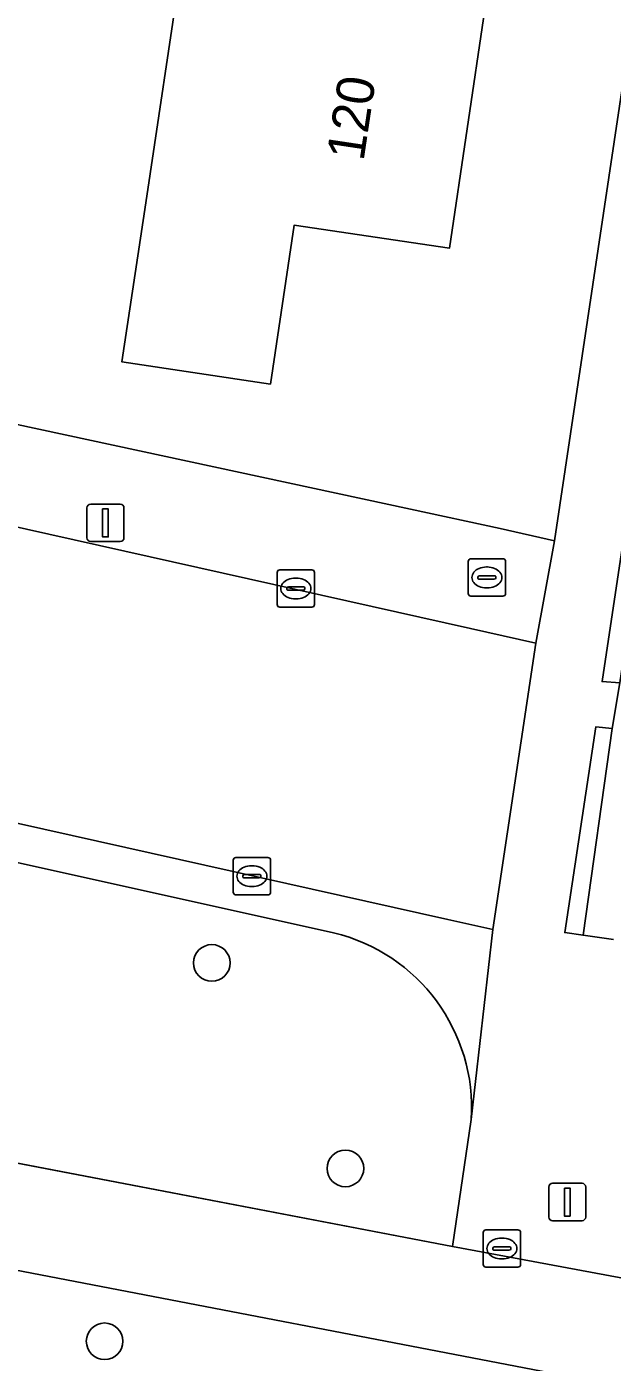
# Model space of a CAD drawing. Extents: x 163008 to 163854, y 382777 to 383982.
# Drawn here: x 163310.89 to 163326.55, y 383016.98 to 383052.68 of the extents above; entities that cross this region are included whole.
import ezdxf

# ---------------------------------------------------------------- set-up
doc = ezdxf.new("R2010")
doc.units = 0
for name, color, linetype in [('IMGEO_Berm_groen', 7, 'Continuous'), ('IMGEO_Boom', 7, 'Continuous'), ('IMGEO_Brandkraan', 7, 'Continuous'), ('IMGEO_Erf', 7, 'Continuous'), ('IMGEO_Fietspad_gesloten', 7, 'Continuous'), ('IMGEO_Groenvoorziening', 7, 'Continuous'), ('IMGEO_Haag', 7, 'Continuous'), ('IMGEO_Kolk', 7, 'Continuous'), ('IMGEO_Lichtmast', 7, 'Continuous'), ('IMGEO_Pand', 7, 'Continuous'), ('IMGEO_Pand_nummerreeks', 7, 'Continuous'), ('IMGEO_Parkeervlak_open', 7, 'Continuous'), ('IMGEO_Rijbaan_lokaal_open', 7, 'Continuous'), ('IMGEO_Voetpad_open', 7, 'Continuous')]:
    doc.layers.add(name, color=color, linetype=linetype)

msp = doc.modelspace()

# ---------------------------------------------------------------- linework, layer by layer
at = {"layer": 'IMGEO_Berm_groen'}
for points in [[(163319.097, 383028.46), (163273.832, 383038.518)], [(163262.335, 383033.783), (163261.942, 383031.619), (163322.281, 383020.078), (163322.78, 383023.472)], [(163296.112, 383015.753), (163321.486, 383011.938), (163321.737, 383013.637), (163324.754, 383013.159), (163326.185, 383013.96), (163326.306, 383014.799), (163326.513, 383016.383), (163259.018, 383029.356)]]:
    msp.add_lwpolyline(points, dxfattribs=at)
msp.add_arc((163317.97, 383023.774), 4.82, 356.4067, 76.4755, dxfattribs=at)
at = {"layer": 'IMGEO_Boom'}
for centre in [(163315.843, 383027.655), (163319.415, 383022.161), (163312.976, 383017.541)]:
    msp.add_circle(centre, 0.489, dxfattribs=at)
at = {"layer": 'IMGEO_Brandkraan'}
for p, q in [((163322.696, 383037.532), (163322.696, 383038.384)), ((163322.771, 383038.458), (163323.623, 383038.458)), ((163323.697, 383038.384), (163323.697, 383037.532)), ((163322.955, 383037.952), (163322.955, 383037.964)), ((163323.393, 383037.915), (163322.995, 383037.915)), ((163322.998, 383038.001), (163323.396, 383038.001)), ((163323.184, 383038.238), (163323.209, 383038.238)), ((163323.439, 383037.964), (163323.439, 383037.952)), ((163323.207, 383037.678), (163323.182, 383037.678)), ((163323.623, 383037.458), (163322.771, 383037.458))]:
    msp.add_line(p, q, dxfattribs=at)
for points in [[(163322.696, 383037.532), (163322.696, 383038.384)], [(163322.771, 383038.458), (163323.623, 383038.458)], [(163323.697, 383038.384), (163323.697, 383037.532)], [(163323.623, 383037.458), (163322.771, 383037.458)]]:
    msp.add_lwpolyline(points, dxfattribs=at)
for centre, radius, start, end in [((163322.773, 383038.382), 0.0765, 91.552, 178.448), ((163322.773, 383038.382), 0.0765, 91.552, 178.448), ((163323.621, 383038.382), 0.0765, 1.552, 88.448), ((163323.621, 383038.382), 0.0765, 1.552, 88.448), ((163322.995, 383037.961), 0.0403, 85.8775, 175.7526), ((163322.992, 383037.951), 0.0366, 178.938, 274.7102), ((163323.396, 383037.958), 0.043, 264.8664, 352.4533), ((163323.4, 383037.963), 0.0386, 1.7309, 96.639), ((163322.773, 383037.534), 0.0765, 181.552, 268.448), ((163322.773, 383037.534), 0.0765, 181.552, 268.448), ((163323.621, 383037.534), 0.0765, 271.552, 358.448), ((163323.621, 383037.534), 0.0765, 271.552, 358.448)]:
    msp.add_arc(centre, radius, start, end, dxfattribs=at)
for centre, major_axis, ratio, start_param, end_param in [((163323.183, 383037.958), (-0.387, 0.002), 0.722429, 4.712389, 7.853982), ((163323.208, 383037.958), (-0.39, 0.002), 0.717154, 1.570796, 4.712389)]:
    msp.add_ellipse(centre, major_axis=major_axis, ratio=ratio, start_param=start_param, end_param=end_param, dxfattribs=at)
at = {"layer": 'IMGEO_Erf'}
msp.add_lwpolyline([(163298.708, 383044.615), (163321.156, 383039.783), (163323.551, 383039.267), (163325.006, 383038.94), (163341.637, 383150.129)], dxfattribs=at)
msp.add_lwpolyline([(163314.007, 383066.339), (163316.634, 383065.946), (163316.665, 383065.941), (163317.115, 383068.939), (163317.187, 383069.42), (163317.528, 383071.691), (163320.706, 383071.186), (163325.421, 383070.516), (163325.723, 383070.471), (163324.866, 383064.714), (163324.002, 383058.903), (163323.145, 383053.143), (163322.194, 383046.756), (163318.048, 383047.378), (163317.411, 383043.126), (163313.44, 383043.721), (163314.077, 383047.973), (163315.033, 383054.356), (163314.889, 383054.378), (163312.265, 383054.771), (163313.132, 383060.529)], close=True, dxfattribs=at)
at = {"layer": 'IMGEO_Fietspad_gesloten'}
for points in [[(163617.09, 382973.246), (163586.506, 382977.714), (163544.618, 382984.04), (163541.477, 382984.514), (163486.6, 382992.801), (163428.914, 383001.629), (163426.083, 383002.018), (163341.665, 383014.986), (163340.004, 383015.426), (163335.408, 383017.05), (163332.11, 383018.101), (163328.736, 383018.876), (163327.116, 383019.173), (163322.281, 383020.078), (163261.942, 383031.619), (163259.432, 383032.112), (163254.513, 383033.076), (163252.6, 383033.489), (163238.283, 383036.725), (163237.872, 383034.497), (163244.23, 383033.069)], [(163242.69, 383030.464), (163245.735, 383028.612), (163245.633, 383029.321), (163245.893, 383029.972), (163246.486, 383030.601), (163247.057, 383030.984), (163247.859, 383031.273), (163248.857, 383031.23), (163251.557, 383030.68), (163254, 383030.182), (163259.018, 383029.356), (163326.513, 383016.383), (163327.352, 383016.222), (163332.089, 383015.205), (163339.774, 383012.591), (163410.874, 383001.497), (163411.369, 383000.271), (163411.354, 382999.501)]]:
    msp.add_lwpolyline(points, dxfattribs=at)
at = {"layer": 'IMGEO_Groenvoorziening'}
for points in [[(163327.224, 383038.324), (163328.383, 383046.072), (163327.936, 383046.12), (163326.772, 383038.449), (163326.276, 383035.176), (163326.748, 383035.137)], [(163326.547, 383033.922), (163326.113, 383033.968), (163325.277, 383028.466), (163325.769, 383028.396)]]:
    msp.add_lwpolyline(points, close=True, dxfattribs=at)
at = {"layer": 'IMGEO_Haag'}
for points in [[(163327.224, 383038.324), (163328.383, 383046.072), (163327.936, 383046.12), (163326.772, 383038.449), (163326.276, 383035.176), (163326.748, 383035.137)], [(163326.547, 383033.922), (163326.113, 383033.968), (163325.277, 383028.466), (163325.769, 383028.396)]]:
    msp.add_lwpolyline(points, close=True, dxfattribs=at)
at = {"layer": 'IMGEO_Kolk'}
for p, q in [((163317.588, 383037.237), (163317.588, 383038.089)), ((163317.663, 383038.163), (163318.515, 383038.163)), ((163318.076, 383037.943), (163318.101, 383037.943)), ((163318.589, 383038.089), (163318.589, 383037.237)), ((163317.847, 383037.657), (163317.847, 383037.669)), ((163318.285, 383037.62), (163317.887, 383037.62)), ((163317.89, 383037.706), (163318.288, 383037.706)), ((163318.331, 383037.669), (163318.331, 383037.657)), ((163318.099, 383037.383), (163318.074, 383037.383)), ((163318.515, 383037.163), (163317.663, 383037.163)), ((163316.414, 383029.547), (163316.414, 383030.399)), ((163316.489, 383030.473), (163317.341, 383030.473)), ((163317.415, 383030.399), (163317.415, 383029.547)), ((163316.902, 383030.253), (163316.927, 383030.253)), ((163316.673, 383029.967), (163316.673, 383029.979)), ((163317.111, 383029.93), (163316.713, 383029.93)), ((163316.716, 383030.016), (163317.114, 383030.016)), ((163316.925, 383029.693), (163316.9, 383029.693)), ((163317.157, 383029.979), (163317.157, 383029.967)), ((163317.341, 383029.473), (163316.489, 383029.473)), ((163323.098, 383019.595), (163323.098, 383020.447)), ((163323.173, 383020.521), (163324.025, 383020.521)), ((163324.099, 383020.447), (163324.099, 383019.595)), ((163323.4, 383020.064), (163323.798, 383020.064)), ((163323.586, 383020.301), (163323.611, 383020.301)), ((163323.357, 383020.015), (163323.357, 383020.027)), ((163323.795, 383019.978), (163323.397, 383019.978)), ((163323.609, 383019.741), (163323.584, 383019.741)), ((163323.841, 383020.027), (163323.841, 383020.015)), ((163324.025, 383019.521), (163323.173, 383019.521))]:
    msp.add_line(p, q, dxfattribs=at)
for points in [[(163317.588, 383037.237), (163317.588, 383038.089)], [(163317.663, 383038.163), (163318.515, 383038.163)], [(163318.589, 383038.089), (163318.589, 383037.237)], [(163318.515, 383037.163), (163317.663, 383037.163)], [(163316.414, 383029.547), (163316.414, 383030.399)], [(163316.489, 383030.473), (163317.341, 383030.473)], [(163317.415, 383030.399), (163317.415, 383029.547)], [(163317.341, 383029.473), (163316.489, 383029.473)], [(163323.098, 383019.595), (163323.098, 383020.447)], [(163323.173, 383020.521), (163324.025, 383020.521)], [(163324.099, 383020.447), (163324.099, 383019.595)], [(163324.025, 383019.521), (163323.173, 383019.521)]]:
    msp.add_lwpolyline(points, dxfattribs=at)
for centre, radius, start, end in [((163317.665, 383038.087), 0.0765, 91.552, 178.448), ((163317.665, 383038.087), 0.0765, 91.552, 178.448), ((163318.513, 383038.087), 0.0765, 1.552, 88.448), ((163318.513, 383038.087), 0.0765, 1.552, 88.448), ((163317.887, 383037.666), 0.0403, 85.8775, 175.7526), ((163317.884, 383037.656), 0.0366, 178.938, 274.7102), ((163318.288, 383037.663), 0.043, 264.8664, 352.4533), ((163318.292, 383037.668), 0.0386, 1.7309, 96.639), ((163317.665, 383037.239), 0.0765, 181.552, 268.448), ((163317.665, 383037.239), 0.0765, 181.552, 268.448), ((163318.513, 383037.239), 0.0765, 271.552, 358.448), ((163318.513, 383037.239), 0.0765, 271.552, 358.448), ((163316.491, 383030.397), 0.0765, 91.552, 178.448), ((163316.491, 383030.397), 0.0765, 91.552, 178.448), ((163317.339, 383030.397), 0.0765, 1.552, 88.448), ((163317.339, 383030.397), 0.0765, 1.552, 88.448), ((163316.713, 383029.976), 0.0403, 85.8775, 175.7526), ((163316.71, 383029.966), 0.0366, 178.938, 274.7102), ((163317.114, 383029.973), 0.043, 264.8664, 352.4533), ((163317.118, 383029.978), 0.0386, 1.7309, 96.639), ((163316.491, 383029.549), 0.0765, 181.552, 268.448), ((163316.491, 383029.549), 0.0765, 181.552, 268.448), ((163317.339, 383029.549), 0.0765, 271.552, 358.448), ((163317.339, 383029.549), 0.0765, 271.552, 358.448), ((163323.175, 383020.445), 0.0765, 91.552, 178.448), ((163323.175, 383020.445), 0.0765, 91.552, 178.448), ((163324.023, 383020.445), 0.0765, 1.552, 88.448), ((163324.023, 383020.445), 0.0765, 1.552, 88.448), ((163323.397, 383020.024), 0.0403, 85.8775, 175.7526), ((163323.802, 383020.026), 0.0386, 1.7309, 96.639), ((163323.394, 383020.014), 0.0366, 178.938, 274.7102), ((163323.798, 383020.021), 0.043, 264.8664, 352.4533), ((163323.175, 383019.597), 0.0765, 181.552, 268.448), ((163323.175, 383019.597), 0.0765, 181.552, 268.448), ((163324.023, 383019.597), 0.0765, 271.552, 358.448), ((163324.023, 383019.597), 0.0765, 271.552, 358.448)]:
    msp.add_arc(centre, radius, start, end, dxfattribs=at)
for centre, major_axis, ratio, start_param, end_param in [((163318.075, 383037.663), (-0.387, 0.002), 0.722429, 4.712389, 7.853982), ((163318.1, 383037.663), (-0.39, 0.002), 0.717154, 1.570796, 4.712389), ((163316.901, 383029.973), (-0.387, 0.002), 0.722429, 4.712389, 7.853982), ((163316.926, 383029.973), (-0.39, 0.002), 0.717154, 1.570796, 4.712389), ((163323.585, 383020.021), (-0.387, 0.002), 0.722429, 4.712389, 7.853982), ((163323.61, 383020.021), (-0.39, 0.002), 0.717154, 1.570796, 4.712389)]:
    msp.add_ellipse(centre, major_axis=major_axis, ratio=ratio, start_param=start_param, end_param=end_param, dxfattribs=at)
at = {"layer": 'IMGEO_Lichtmast'}
for p, q in [((163312.504, 383039.017), (163312.504, 383039.817)), ((163312.504, 383039.817), (163312.504, 383039.017)), ((163312.604, 383039.917), (163313.394, 383039.917)), ((163313.394, 383039.917), (163312.604, 383039.917)), ((163313.494, 383039.817), (163313.494, 383039.017)), ((163313.494, 383039.017), (163313.494, 383039.817)), ((163313.394, 383038.917), (163312.604, 383038.917)), ((163312.604, 383038.917), (163313.394, 383038.917)), ((163324.85, 383020.863), (163324.85, 383021.663)), ((163324.85, 383021.663), (163324.85, 383020.863)), ((163324.95, 383021.763), (163325.74, 383021.763)), ((163325.74, 383021.763), (163324.95, 383021.763)), ((163325.84, 383021.663), (163325.84, 383020.863)), ((163325.84, 383020.863), (163325.84, 383021.663)), ((163325.74, 383020.763), (163324.95, 383020.763)), ((163324.95, 383020.763), (163325.74, 383020.763))]:
    msp.add_line(p, q, dxfattribs=at)
for points in [[(163312.924, 383039.792), (163313.074, 383039.792), (163313.074, 383039.042), (163312.924, 383039.042), (163312.924, 383039.792)], [(163325.27, 383021.638), (163325.42, 383021.638), (163325.42, 383020.888), (163325.27, 383020.888), (163325.27, 383021.638)]]:
    msp.add_lwpolyline(points, dxfattribs=at)
for centre, start, end in [((163312.604, 383039.817), 90, 180), ((163312.604, 383039.817), 90, 180), ((163313.394, 383039.817), 0, 90), ((163313.394, 383039.817), 360, 90), ((163312.604, 383039.017), 180, 270), ((163312.604, 383039.017), 180, 270), ((163313.394, 383039.017), 270, 0), ((163313.394, 383039.017), 270, 0), ((163324.95, 383021.663), 90, 180), ((163324.95, 383021.663), 90, 180), ((163325.74, 383021.663), 0, 90), ((163325.74, 383021.663), 360, 90), ((163324.95, 383020.863), 180, 270), ((163324.95, 383020.863), 180, 270), ((163325.74, 383020.863), 270, 0), ((163325.74, 383020.863), 270, 0)]:
    msp.add_arc(centre, 0.1, start, end, dxfattribs=at)
at = {"layer": 'IMGEO_Pand'}
msp.add_lwpolyline([(163323.145, 383053.143), (163315.033, 383054.356), (163314.077, 383047.973), (163313.44, 383043.721), (163317.411, 383043.126), (163318.048, 383047.378), (163322.194, 383046.756)], close=True, dxfattribs=at)
at = {"layer": 'IMGEO_Parkeervlak_open'}
for points in [[(163359.594, 383237.191), (163353.206, 383238.156), (163353.059, 383236.624), (163354.474, 383236.052), (163353.959, 383232.549), (163352.699, 383224.192), (163350.745, 383211.225), (163350.535, 383209.802), (163350.513, 383209.655), (163344.964, 383172.44), (163344.666, 383170.44), (163341.637, 383150.129), (163325.006, 383038.94), (163324.506, 383036.205), (163323.355, 383028.546), (163322.78, 383023.472), (163322.281, 383020.078), (163327.116, 383019.173), (163327.994, 383024.746), (163328.1, 383025.321)], [(163326.58, 383028.282), (163325.769, 383028.396), (163325.277, 383028.466), (163326.113, 383033.968), (163326.547, 383033.922), (163326.748, 383035.137), (163326.276, 383035.176), (163326.772, 383038.449), (163327.936, 383046.12), (163328.383, 383046.072), (163328.542, 383047.262), (163328.1, 383047.329), (163329.494, 383056.493), (163329.921, 383056.476), (163330.083, 383057.678), (163329.648, 383057.712), (163331.207, 383068.03), (163332.46, 383077.022)]]:
    msp.add_lwpolyline(points, dxfattribs=at)
at = {"layer": 'IMGEO_Rijbaan_lokaal_open'}
msp.add_lwpolyline([(163265.272, 383041.474), (163270.388, 383040.35), (163274.034, 383039.573), (163322.155, 383028.814), (163323.355, 383028.546), (163324.506, 383036.205), (163322.757, 383036.596), (163302.916, 383041.035), (163299.087, 383041.891), (163278.825, 383046.423)], dxfattribs=at)
at = {"layer": 'IMGEO_Voetpad_open'}
for points in [[(163332.404, 383067.848), (163331.638, 383067.963), (163330.083, 383057.678), (163329.921, 383056.476), (163328.542, 383047.262), (163328.383, 383046.072), (163327.224, 383038.324), (163326.748, 383035.137), (163326.547, 383033.922), (163325.769, 383028.396), (163326.58, 383028.282)], [(163265.101, 383049.493), (163275.151, 383047.246), (163275.267, 383047.759), (163278.939, 383046.928), (163278.825, 383046.423), (163299.087, 383041.891), (163299.197, 383042.39), (163303.029, 383041.548), (163302.916, 383041.035), (163322.757, 383036.596), (163324.506, 383036.205), (163325.006, 383038.94), (163323.551, 383039.267), (163321.156, 383039.783), (163298.708, 383044.615), (163297.337, 383044.91)], [(163269.486, 383038.523), (163269.572, 383038.511), (163269.657, 383038.498), (163269.91, 383039.361), (163273.832, 383038.518), (163319.097, 383028.46)], [(163322.78, 383023.472), (163323.355, 383028.546), (163322.155, 383028.814), (163274.034, 383039.573)]]:
    msp.add_lwpolyline(points, dxfattribs=at)
msp.add_arc((163317.97, 383023.774), 4.82, 356.4067, 76.4755, dxfattribs=at)

# ---------------------------------------------------------------- texts
at = {"layer": 'IMGEO_Pand_nummerreeks'}
msp.add_text('120', height=1, rotation=81.4746, dxfattribs=at).set_placement((163319.898, 383049.067))

doc.saveas('drawing.dxf')
